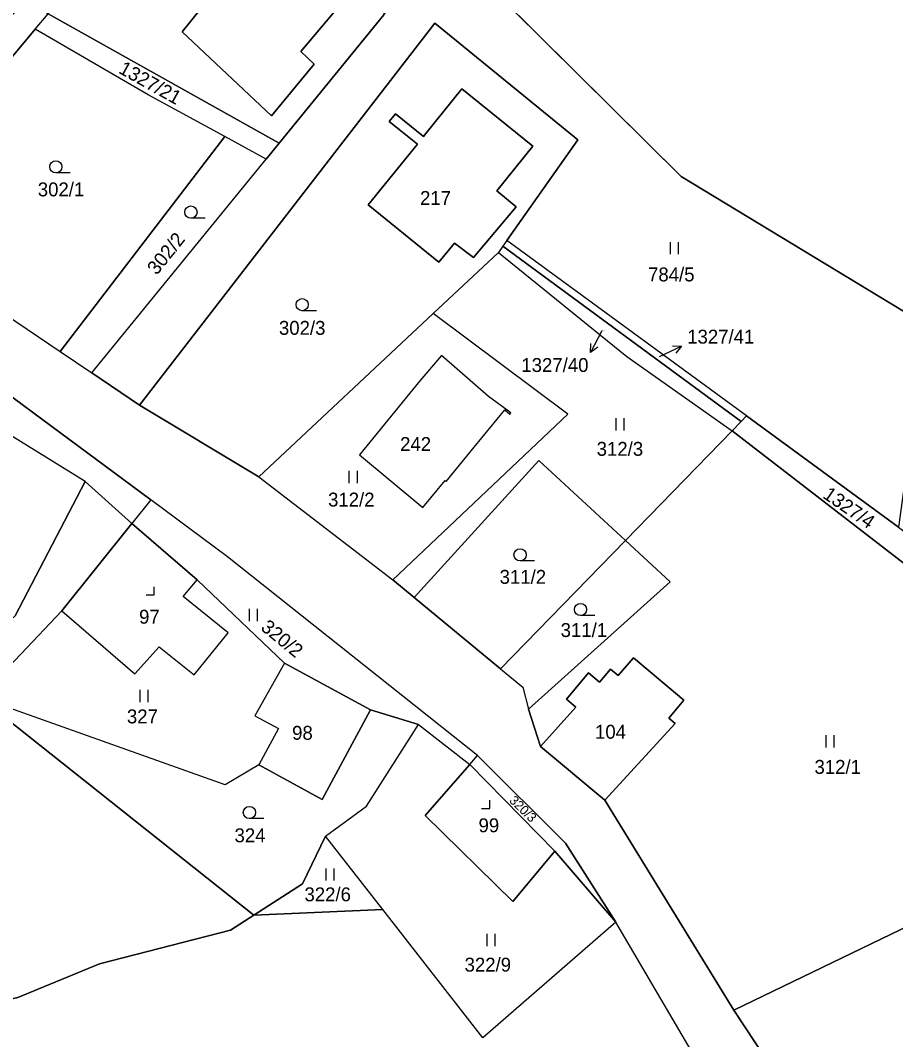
# Model space of a CAD drawing. Extents: x -588699 to -585793, y -1060280 to -1056731.
# Drawn here: x -587490 to -587382.9, y -1058364.5 to -1058239.7 of the extents above; entities that cross this region are included whole.
import ezdxf

# ---------------------------------------------------------------- set-up
doc = ezdxf.new("R2010")
doc.units = 0
for name, color, linetype in [('Druh pozemku', 7, 'Continuous'), ('Lesy', 7, 'Continuous'), ('Parcela nároku', 7, 'Continuous'), ('Parcelní číslo', 7, 'Continuous')]:
    doc.layers.add(name, color=color, linetype=linetype)

msp = doc.modelspace()

# ---------------------------------------------------------------- linework, layer by layer
at = {"layer": 'Druh pozemku'}
for p, q in [((-587483.9, -1058258.41), (-587485.65, -1058258.41)), ((-587467.36, -1058263.95), (-587469.11, -1058263.95)), ((-587410.45, -1058266.86), (-587410.45, -1058268.36)), ((-587409.43, -1058268.36), (-587409.43, -1058266.86)), ((-587453.75, -1058275.28), (-587455.5, -1058275.28)), ((-587417.12, -1058288.44), (-587417.12, -1058289.94)), ((-587416.09, -1058289.94), (-587416.09, -1058288.44)), ((-587449.77, -1058294.86), (-587449.77, -1058296.36)), ((-587448.74, -1058296.36), (-587448.74, -1058294.86)), ((-587427.08, -1058305.9), (-587428.83, -1058305.9)), ((-587461.98, -1058311.78), (-587461.98, -1058313.28)), ((-587460.95, -1058313.28), (-587460.95, -1058311.78)), ((-587419.68, -1058312.59), (-587421.43, -1058312.59)), ((-587475.37, -1058321.68), (-587475.37, -1058323.18)), ((-587474.34, -1058323.18), (-587474.34, -1058321.68)), ((-587391.41, -1058327.24), (-587391.41, -1058328.74)), ((-587390.39, -1058328.74), (-587390.39, -1058327.24)), ((-587460.21, -1058337.44), (-587461.96, -1058337.44)), ((-587452.62, -1058343.53), (-587452.62, -1058345.03)), ((-587451.59, -1058345.03), (-587451.59, -1058343.53)), ((-587432.91, -1058351.54), (-587432.91, -1058353.04)), ((-587431.89, -1058353.04), (-587431.89, -1058351.54))]:
    msp.add_line(p, q, dxfattribs=at)
for points in [[(-587474.6, -1058310.06), (-587473.6, -1058310.06), (-587473.6, -1058309.06)], [(-587433.53, -1058336.19), (-587432.53, -1058336.19), (-587432.53, -1058335.19)]]:
    msp.add_lwpolyline(points, dxfattribs=at)
for centre in [(-587485.65, -1058257.66), (-587469.11, -1058263.2), (-587455.5, -1058274.53), (-587428.83, -1058305.15), (-587421.43, -1058311.84), (-587461.96, -1058336.69)]:
    msp.add_circle(centre, 0.75, dxfattribs=at)
at = {"layer": 'Lesy'}
for p, q in [((-587438.17, -1058230.02), (-587409.09, -1058258.83)), ((-587409.09, -1058258.83), (-587377.92, -1058277.75))]:
    msp.add_line(p, q, dxfattribs=at)
at = {"layer": 'Parcela nároku'}
for points in [[(-587345.44, -1058028.92), (-587320.47, -1058029.95), (-587326.37, -1058086.73), (-587339.42, -1058135.2), (-587351.4, -1058206.3), (-587377.92, -1058277.75), (-587409.09, -1058258.83), (-587438.17, -1058230.02), (-587444.54, -1058218.88), (-587478.83, -1058188.89), (-587488.81, -1058140.74), (-587488.94, -1058128.88), (-587485.87, -1058116.62), (-587469.24, -1058080.38), (-587460.27, -1058069.38), (-587445.31, -1058054.69), (-587393.66, -1058044.61), (-587379.52, -1058038.97), (-587353.28, -1058031.95)], [(-587486.6, -1058238.91), (-587482.8, -1058233.27), (-587479.34, -1058217.02), (-587478.55, -1058195.26), (-587445.31, -1058219.16), (-587445.52, -1058239.05), (-587458.33, -1058254.77)], [(-587457.98, -1058225.94), (-587470.2, -1058241.13), (-587459.27, -1058251.43), (-587454.05, -1058245.1), (-587455.68, -1058243.56), (-587447.93, -1058234.31)], [(-587447.93, -1058234.31), (-587455.68, -1058243.56), (-587454.05, -1058245.1), (-587459.27, -1058251.43), (-587470.2, -1058241.13), (-587457.98, -1058225.94)], [(-587438.17, -1058230.02), (-587409.09, -1058258.83), (-587377.92, -1058277.75), (-587379.39, -1058282.93), (-587379.69, -1058284.16), (-587380.64, -1058288.11), (-587382.51, -1058301.76), (-587401.12, -1058288.15), (-587430.44, -1058266.69), (-587421.74, -1058254.37), (-587439.28, -1058240.07), (-587475.39, -1058286.82), (-587481.24, -1058282.88), (-587459.91, -1058256.7), (-587458.33, -1058254.77), (-587445.52, -1058239.05)], [(-587491.04, -1058239.13), (-587511.42, -1058261.89), (-587508.12, -1058264.7), (-587488.17, -1058240.8), (-587486.6, -1058238.91), (-587489.32, -1058237.37)], [(-587486.6, -1058238.91), (-587458.33, -1058254.77), (-587459.91, -1058256.7), (-587464.95, -1058253.95), (-587474.34, -1058248.83), (-587488.17, -1058240.8)], [(-587439.28, -1058240.07), (-587421.74, -1058254.37), (-587430.44, -1058266.69), (-587430.93, -1058267.38), (-587431.48, -1058268.16), (-587439.46, -1058275.63), (-587460.81, -1058295.62), (-587475.39, -1058286.82)], [(-587474.34, -1058248.83), (-587488.17, -1058240.8), (-587508.12, -1058264.7), (-587485.12, -1058280.26), (-587464.95, -1058253.95)], [(-587546.41, -1058255.87), (-587535.99, -1058259.64), (-587504.13, -1058276.13), (-587474.04, -1058298.44), (-587476.36, -1058301.33), (-587482.08, -1058296.18), (-587508.41, -1058279.89), (-587512.71, -1058277.37), (-587518.24, -1058274.11), (-587531.6, -1058265.17), (-587547.79, -1058258.2), (-587573.8, -1058251.02), (-587580.84, -1058246.64)], [(-587440.36, -1058253.59), (-587435.96, -1058248.12), (-587427.25, -1058255.11), (-587431.67, -1058260.59), (-587429.32, -1058262.56), (-587434.51, -1058268.75), (-587436.84, -1058267.01), (-587438.78, -1058269.34), (-587447.41, -1058262.33), (-587441.4, -1058254.89), (-587444.84, -1058252.11), (-587444.08, -1058251.17), (-587440.64, -1058253.95)], [(-587431.67, -1058260.59), (-587427.25, -1058255.11), (-587435.96, -1058248.12), (-587440.36, -1058253.59), (-587440.64, -1058253.95), (-587444.08, -1058251.17), (-587444.84, -1058252.11), (-587441.4, -1058254.89), (-587447.41, -1058262.33), (-587438.78, -1058269.34), (-587436.84, -1058267.01), (-587434.51, -1058268.75), (-587429.32, -1058262.56)], [(-587464.95, -1058253.95), (-587485.12, -1058280.26), (-587481.24, -1058282.88), (-587459.91, -1058256.7)], [(-587430.93, -1058267.38), (-587431.48, -1058268.16), (-587415.77, -1058280.89), (-587402.86, -1058289.97), (-587401.77, -1058288.83)], [(-587430.44, -1058266.69), (-587430.93, -1058267.38), (-587401.77, -1058288.83), (-587401.12, -1058288.15)], [(-587444.42, -1058308.21), (-587422.97, -1058287.95), (-587439.46, -1058275.63), (-587431.48, -1058268.16), (-587415.77, -1058280.89), (-587402.86, -1058289.97), (-587415.94, -1058303.4), (-587426.54, -1058293.59), (-587441.79, -1058310.38)], [(-587422.97, -1058287.95), (-587439.46, -1058275.63), (-587460.81, -1058295.62), (-587444.42, -1058308.21)], [(-587482.08, -1058296.18), (-587508.41, -1058279.89), (-587527.54, -1058322.5), (-587513.81, -1058323.76), (-587500.9, -1058322), (-587490.64, -1058312.6)], [(-587429.95, -1058287.75), (-587432.68, -1058285.77), (-587438.46, -1058280.75), (-587441.1, -1058283.85), (-587448.47, -1058292.92), (-587440.71, -1058299.34), (-587438, -1058296.07), (-587437.89, -1058296.16), (-587434.43, -1058291.99), (-587430.71, -1058287.41), (-587430.09, -1058287.92)], [(-587430.71, -1058287.41), (-587430.09, -1058287.92), (-587429.95, -1058287.75), (-587432.68, -1058285.77), (-587438.46, -1058280.75), (-587441.1, -1058283.85), (-587448.47, -1058292.92), (-587440.71, -1058299.34), (-587438, -1058296.07), (-587437.89, -1058296.16), (-587434.43, -1058291.99)], [(-587355.47, -1058334.56), (-587353.25, -1058342.11), (-587356.6, -1058343.11), (-587358.23, -1058335.24), (-587366.01, -1058323.27), (-587369.97, -1058315.37), (-587402.86, -1058289.97), (-587401.77, -1058288.83), (-587401.12, -1058288.15), (-587382.51, -1058301.76), (-587371.12, -1058310.43), (-587363.45, -1058318.81)], [(-587415.94, -1058303.4), (-587402.86, -1058289.97), (-587369.97, -1058315.37), (-587366.01, -1058323.27), (-587358.23, -1058335.24), (-587356.6, -1058343.11), (-587381.04, -1058350.43), (-587402.65, -1058360.88), (-587418.44, -1058335.18), (-587409.83, -1058325.8), (-587410.63, -1058325.13), (-587408.79, -1058322.96), (-587414.95, -1058317.74), (-587416.81, -1058319.94), (-587417.77, -1058319.13), (-587419.1, -1058320.72), (-587420.44, -1058319.59), (-587423.14, -1058322.81), (-587422.01, -1058323.79), (-587426.31, -1058328.62), (-587427.8, -1058324.05), (-587410.46, -1058308.47)], [(-587441.79, -1058310.38), (-587426.54, -1058293.59), (-587415.94, -1058303.4), (-587431.23, -1058319.09)], [(-587482.08, -1058296.18), (-587490.64, -1058312.6), (-587500.9, -1058322), (-587513.81, -1058323.76), (-587527.54, -1058322.5), (-587539.6, -1058319.94), (-587540.72, -1058322.43), (-587514.4, -1058329.23), (-587497.82, -1058325.35), (-587494.98, -1058322.61), (-587484.92, -1058312), (-587476.36, -1058301.33)], [(-587464.65, -1058305.4), (-587474.04, -1058298.44), (-587476.36, -1058301.33), (-587468.37, -1058308.23), (-587457.66, -1058318.41), (-587447.14, -1058324.13), (-587441.24, -1058325.93), (-587434.99, -1058330.83), (-587434.04, -1058329.73)], [(-587464.54, -1058314.68), (-587470.07, -1058310.24), (-587468.37, -1058308.23), (-587476.36, -1058301.33), (-587484.92, -1058312), (-587475.98, -1058319.73), (-587473.02, -1058316.4), (-587468.71, -1058319.86)], [(-587415.94, -1058303.4), (-587431.23, -1058319.09), (-587428.47, -1058321.37), (-587427.8, -1058324.05), (-587410.46, -1058308.47)], [(-587494.98, -1058322.61), (-587484.92, -1058312), (-587475.98, -1058319.73), (-587473.02, -1058316.4), (-587468.71, -1058319.86), (-587464.54, -1058314.68), (-587470.07, -1058310.24), (-587468.37, -1058308.23), (-587457.66, -1058318.41), (-587461.3, -1058324.84), (-587458.4, -1058326.43), (-587460.82, -1058330.87), (-587464.94, -1058333.3)], [(-587416.81, -1058319.94), (-587414.95, -1058317.74), (-587408.79, -1058322.96), (-587410.63, -1058325.13), (-587409.83, -1058325.8), (-587418.44, -1058335.18), (-587426.31, -1058328.62), (-587422.01, -1058323.79), (-587423.14, -1058322.81), (-587420.44, -1058319.59), (-587419.1, -1058320.72), (-587417.77, -1058319.13)], [(-587457.66, -1058318.41), (-587461.3, -1058324.84), (-587458.4, -1058326.43), (-587460.82, -1058330.87), (-587453.07, -1058335.11), (-587447.14, -1058324.13)], [(-587441.24, -1058325.93), (-587447.14, -1058324.13), (-587453.07, -1058335.11), (-587460.82, -1058330.87), (-587464.94, -1058333.3), (-587494.98, -1058322.61), (-587461.42, -1058349.26), (-587455.45, -1058345.41), (-587452.65, -1058339.57), (-587447.61, -1058335.9)], [(-587447.61, -1058335.9), (-587441.24, -1058325.93), (-587434.99, -1058330.83), (-587440.46, -1058337.04), (-587429.73, -1058347.6), (-587424.57, -1058341.44), (-587417.11, -1058350.11), (-587433.37, -1058364.28), (-587445.63, -1058348.56), (-587452.65, -1058339.57)], [(-587434.04, -1058329.73), (-587423.27, -1058340.44), (-587417.11, -1058350.11), (-587424.57, -1058341.44), (-587434.99, -1058330.83)], [(-587440.46, -1058337.04), (-587434.99, -1058330.83), (-587424.57, -1058341.44), (-587429.73, -1058347.6)], [(-587455.45, -1058345.41), (-587461.42, -1058349.26), (-587445.63, -1058348.56), (-587452.65, -1058339.57)], [(-587339.77, -1058367.55), (-587331.42, -1058380.14), (-587356.28, -1058375.76), (-587357.67, -1058376.01), (-587385.16, -1058389.77), (-587384.46, -1058391.96), (-587388.17, -1058393.12), (-587397.44, -1058368.8), (-587402.65, -1058360.88), (-587381.04, -1058350.43), (-587356.6, -1058343.11), (-587349.38, -1058356.81)]]:
    msp.add_lwpolyline(points, close=True, dxfattribs=at)
for points in [[(-587594.11, -1058230.47), (-587543.81, -1058245.62), (-587531.58, -1058249.98), (-587520.95, -1058253.77), (-587511.42, -1058261.89), (-587508.12, -1058264.7), (-587485.12, -1058280.26), (-587481.24, -1058282.88), (-587475.39, -1058286.82), (-587460.81, -1058295.62), (-587444.42, -1058308.21), (-587441.79, -1058310.38), (-587431.23, -1058319.09), (-587428.47, -1058321.37), (-587427.8, -1058324.05), (-587426.31, -1058328.62), (-587418.44, -1058335.18), (-587402.65, -1058360.88), (-587397.44, -1058368.8)], [(-587407.89, -1058365.82), (-587417.11, -1058350.11), (-587423.27, -1058340.44), (-587434.04, -1058329.73), (-587464.65, -1058305.4), (-587474.04, -1058298.44), (-587504.13, -1058276.13), (-587535.99, -1058259.64), (-587546.41, -1058255.87), (-587580.84, -1058246.64)], [(-587498.12, -1058378.59), (-587502.56, -1058362.06), (-587490.3, -1058359.35), (-587480.3, -1058355.2), (-587464.26, -1058351.09), (-587461.42, -1058349.26), (-587494.98, -1058322.61), (-587497.82, -1058325.35), (-587496.23, -1058332.99), (-587500.14, -1058333.49), (-587499.9, -1058335.44), (-587497.99, -1058349.22), (-587512.68, -1058355.97), (-587537.94, -1058333.36), (-587539.23, -1058340.65), (-587544.67, -1058348.09), (-587551.32, -1058359.88), (-587560.48, -1058379.18)], [(-587407.89, -1058365.82), (-587417.11, -1058350.11), (-587433.37, -1058364.28), (-587445.63, -1058348.56), (-587461.42, -1058349.26), (-587464.26, -1058351.09), (-587480.3, -1058355.2), (-587490.3, -1058359.35), (-587502.56, -1058362.06), (-587498.12, -1058378.59)]]:
    msp.add_lwpolyline(points, dxfattribs=at)
at = {"layer": 'Parcelní číslo'}
for p, q in [((-587418.82, -1058277.73), (-587420.19, -1058280.4)), ((-587411.78, -1058280.86), (-587409.05, -1058279.61))]:
    msp.add_line(p, q, dxfattribs=at)
for points in [[(-587419.29, -1058279.74), (-587420.19, -1058280.4), (-587420.18, -1058279.28)], [(-587410.17, -1058279.57), (-587409.05, -1058279.61), (-587409.75, -1058280.48)]]:
    msp.add_lwpolyline(points, dxfattribs=at)

# ---------------------------------------------------------------- texts
at = {"layer": 'Parcela nároku'}
for s, height, rotation, p in [('1327/21', 1.7, 330.7631, (-587478.09, -1058246.1)), ('302/2', 1.7, 51.1764, (-587473.3, -1058271)), ('1327/4', 1.7, 325.3048, (-587391.89, -1058298.09)), ('320/2', 1.7, 320.5545, (-587460.68, -1058314.24)), ('320/3', 1.14, 315.914, (-587430.23, -1058335.33))]:
    msp.add_text(s, height=height, rotation=rotation, dxfattribs=at).set_placement(p)
for s, height, p in [('302/1', 1.7, (-587487.86, -1058261.27)), ('217', 1.7, (-587441.07, -1058262.32)), ('784/5', 1.7, (-587413.16, -1058271.68)), ('302/3', 1.7, (-587458.34, -1058278.22)), ('1327/40', 0.1, (-587418.82, -1058277.73)), ('1327/41', 0.1, (-587411.78, -1058280.86)), ('242', 1.7, (-587443.51, -1058292.44)), ('312/3', 1.7, (-587419.45, -1058293.03)), ('312/2', 1.7, (-587452.33, -1058299.24)), ('311/2', 1.7, (-587431.33, -1058308.7)), ('97', 1.7, (-587475.46, -1058313.58)), ('311/1', 1.7, (-587423.86, -1058315.21)), ('327', 1.7, (-587476.95, -1058325.78)), ('98', 1.7, (-587456.73, -1058327.79)), ('104', 1.7, (-587419.65, -1058327.66)), ('312/1', 1.7, (-587392.79, -1058331.96)), ('99', 1.7, (-587433.91, -1058339.11)), ('324', 1.7, (-587463.78, -1058340.34)), ('322/6', 1.7, (-587455.22, -1058347.56)), ('322/9', 1.7, (-587435.62, -1058356.17))]:
    msp.add_text(s, height=height, dxfattribs=at).set_placement(p)
at = {"layer": 'Parcelní číslo'}
for s, p in [('1327/41', (-587408.37, -1058279.3)), ('1327/40', (-587428.67, -1058282.77))]:
    msp.add_text(s, height=1.7, dxfattribs=at).set_placement(p)

doc.saveas('drawing.dxf')
